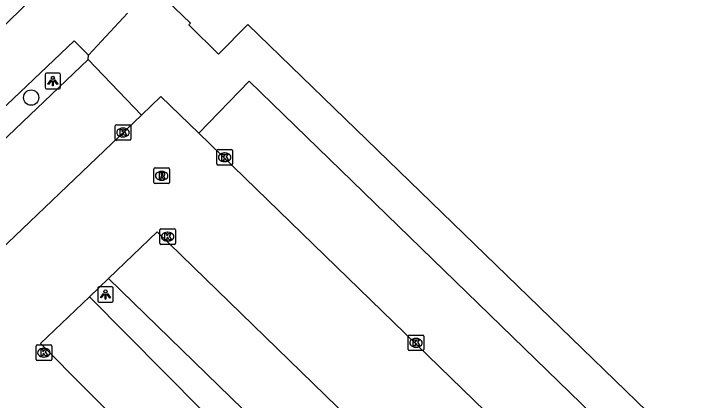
# Model space of a CAD drawing. Extents: x 162347 to 162868, y 381221 to 381813.
# Drawn here: x 162687 to 162731.29, y 381552.81 to 381577.53 of the extents above; entities that cross this region are included whole.
import ezdxf

# ---------------------------------------------------------------- set-up
doc = ezdxf.new("R2010")
doc.units = 0
for name, color, linetype in [('IMGEO_Boom', 7, 'Continuous'), ('IMGEO_Haag', 7, 'Continuous'), ('IMGEO_Kolk', 7, 'Continuous'), ('IMGEO_Lichtpunt', 7, 'Continuous'), ('IMGEO_Pand', 7, 'Continuous'), ('IMGEO_Parkeervlak_open', 7, 'Continuous'), ('IMGEO_Rijbaan_lokaal_open', 7, 'Continuous'), ('IMGEO_Rioolput', 7, 'Continuous'), ('IMGEO_Voetpad_open', 7, 'Continuous')]:
    doc.layers.add(name, color=color, linetype=linetype)

msp = doc.modelspace()

# ---------------------------------------------------------------- linework, layer by layer
at = {"layer": 'IMGEO_Boom'}
msp.add_circle((162688.108, 381572.172), 0.489, dxfattribs=at)
at = {"layer": 'IMGEO_Haag'}
msp.add_lwpolyline([(162691.764, 381574.604), (162691.765, 381574.889)], dxfattribs=at)
at = {"layer": 'IMGEO_Kolk'}
for p, q in [((162693.483, 381569.514), (162693.483, 381570.366)), ((162693.558, 381570.44), (162694.41, 381570.44)), ((162694.484, 381570.366), (162694.484, 381569.514)), ((162693.971, 381570.22), (162693.996, 381570.22)), ((162694.41, 381569.44), (162693.558, 381569.44)), ((162693.994, 381569.66), (162693.969, 381569.66)), ((162699.986, 381567.929), (162699.986, 381568.781)), ((162700.061, 381568.855), (162700.913, 381568.855)), ((162700.474, 381568.635), (162700.499, 381568.635)), ((162700.987, 381568.781), (162700.987, 381567.929)), ((162700.497, 381568.075), (162700.472, 381568.075)), ((162700.913, 381567.855), (162700.061, 381567.855)), ((162696.336, 381562.854), (162696.336, 381563.706)), ((162696.411, 381563.78), (162697.263, 381563.78)), ((162697.337, 381563.706), (162697.337, 381562.854)), ((162696.824, 381563.56), (162696.849, 381563.56)), ((162697.263, 381562.78), (162696.411, 381562.78)), ((162696.847, 381563), (162696.822, 381563)), ((162712.228, 381556.056), (162712.228, 381556.908)), ((162712.303, 381556.982), (162713.155, 381556.982)), ((162712.716, 381556.762), (162712.741, 381556.762)), ((162713.229, 381556.908), (162713.229, 381556.056)), ((162688.42, 381555.423), (162688.42, 381556.275)), ((162688.495, 381556.349), (162689.347, 381556.349)), ((162688.908, 381556.129), (162688.933, 381556.129)), ((162689.421, 381556.275), (162689.421, 381555.423)), ((162712.739, 381556.202), (162712.714, 381556.202)), ((162713.155, 381555.982), (162712.303, 381555.982)), ((162689.347, 381555.349), (162688.495, 381555.349)), ((162688.931, 381555.569), (162688.906, 381555.569))]:
    msp.add_line(p, q, dxfattribs=at)
for points in [[(162693.483, 381569.514), (162693.483, 381570.366)], [(162693.558, 381570.44), (162694.41, 381570.44)], [(162694.484, 381570.366), (162694.484, 381569.514)], [(162693.804, 381570.14), (162693.927, 381570.14), (162693.927, 381569.989), (162694.057, 381570.14), (162694.221, 381570.14), (162694.075, 381569.989), (162694.228, 381569.74), (162694.076, 381569.74), (162693.991, 381569.904), (162693.927, 381569.837), (162693.927, 381569.74), (162693.804, 381569.74), (162693.804, 381570.14)], [(162694.41, 381569.44), (162693.558, 381569.44)], [(162699.986, 381567.929), (162699.986, 381568.781)], [(162700.061, 381568.855), (162700.913, 381568.855)], [(162700.307, 381568.555), (162700.43, 381568.555), (162700.43, 381568.404), (162700.56, 381568.555), (162700.724, 381568.555), (162700.578, 381568.404), (162700.731, 381568.155), (162700.579, 381568.155), (162700.494, 381568.319), (162700.43, 381568.252), (162700.43, 381568.155), (162700.307, 381568.155), (162700.307, 381568.555)], [(162700.987, 381568.781), (162700.987, 381567.929)], [(162700.913, 381567.855), (162700.061, 381567.855)], [(162696.336, 381562.854), (162696.336, 381563.706)], [(162696.411, 381563.78), (162697.263, 381563.78)], [(162697.337, 381563.706), (162697.337, 381562.854)], [(162696.657, 381563.48), (162696.78, 381563.48), (162696.78, 381563.329), (162696.91, 381563.48), (162697.074, 381563.48), (162696.928, 381563.329), (162697.081, 381563.08), (162696.929, 381563.08), (162696.844, 381563.244), (162696.78, 381563.177), (162696.78, 381563.08), (162696.657, 381563.08), (162696.657, 381563.48)], [(162697.263, 381562.78), (162696.411, 381562.78)], [(162712.228, 381556.056), (162712.228, 381556.908)], [(162712.303, 381556.982), (162713.155, 381556.982)], [(162712.549, 381556.682), (162712.672, 381556.682), (162712.672, 381556.531), (162712.802, 381556.682), (162712.966, 381556.682), (162712.82, 381556.531), (162712.973, 381556.282), (162712.821, 381556.282), (162712.736, 381556.446), (162712.672, 381556.379), (162712.672, 381556.282), (162712.549, 381556.282), (162712.549, 381556.682)], [(162713.229, 381556.908), (162713.229, 381556.056)], [(162688.42, 381555.423), (162688.42, 381556.275)], [(162688.495, 381556.349), (162689.347, 381556.349)], [(162689.421, 381556.275), (162689.421, 381555.423)], [(162688.741, 381556.049), (162688.864, 381556.049), (162688.864, 381555.898), (162688.994, 381556.049), (162689.158, 381556.049), (162689.012, 381555.898), (162689.165, 381555.649), (162689.013, 381555.649), (162688.928, 381555.813), (162688.864, 381555.746), (162688.864, 381555.649), (162688.741, 381555.649), (162688.741, 381556.049)], [(162713.155, 381555.982), (162712.303, 381555.982)], [(162689.347, 381555.349), (162688.495, 381555.349)]]:
    msp.add_lwpolyline(points, dxfattribs=at)
for centre, start, end in [((162693.56, 381570.364), 91.552, 178.448), ((162693.56, 381570.364), 91.552, 178.448), ((162694.408, 381570.364), 1.552, 88.448), ((162694.408, 381570.364), 1.552, 88.448), ((162693.56, 381569.516), 181.552, 268.448), ((162693.56, 381569.516), 181.552, 268.448), ((162694.408, 381569.516), 271.552, 358.448), ((162694.408, 381569.516), 271.552, 358.448), ((162700.063, 381568.779), 91.552, 178.448), ((162700.063, 381568.779), 91.552, 178.448), ((162700.911, 381568.779), 1.552, 88.448), ((162700.911, 381568.779), 1.552, 88.448), ((162700.063, 381567.931), 181.552, 268.448), ((162700.063, 381567.931), 181.552, 268.448), ((162700.911, 381567.931), 271.552, 358.448), ((162700.911, 381567.931), 271.552, 358.448), ((162696.413, 381563.704), 91.552, 178.448), ((162696.413, 381563.704), 91.552, 178.448), ((162697.261, 381563.704), 1.552, 88.448), ((162697.261, 381563.704), 1.552, 88.448), ((162696.413, 381562.856), 181.552, 268.448), ((162696.413, 381562.856), 181.552, 268.448), ((162697.261, 381562.856), 271.552, 358.448), ((162697.261, 381562.856), 271.552, 358.448), ((162712.305, 381556.906), 91.552, 178.448), ((162712.305, 381556.906), 91.552, 178.448), ((162713.153, 381556.906), 1.552, 88.448), ((162713.153, 381556.906), 1.552, 88.448), ((162688.497, 381556.273), 91.552, 178.448), ((162688.497, 381556.273), 91.552, 178.448), ((162689.345, 381556.273), 1.552, 88.448), ((162689.345, 381556.273), 1.552, 88.448), ((162712.305, 381556.058), 181.552, 268.448), ((162712.305, 381556.058), 181.552, 268.448), ((162713.153, 381556.058), 271.552, 358.448), ((162713.153, 381556.058), 271.552, 358.448), ((162688.497, 381555.425), 181.552, 268.448), ((162688.497, 381555.425), 181.552, 268.448), ((162689.345, 381555.425), 271.552, 358.448), ((162689.345, 381555.425), 271.552, 358.448)]:
    msp.add_arc(centre, 0.0765, start, end, dxfattribs=at)
for centre, major_axis, ratio, start_param, end_param in [((162693.97, 381569.94), (-0.387, 0.002), 0.722429, 4.712389, 7.853982), ((162693.995, 381569.94), (-0.39, 0.002), 0.717154, 1.570796, 4.712389), ((162700.473, 381568.355), (-0.387, 0.002), 0.722429, 4.712389, 7.853982), ((162700.498, 381568.355), (-0.39, 0.002), 0.717154, 1.570796, 4.712389), ((162696.823, 381563.28), (-0.387, 0.002), 0.722429, 4.712389, 7.853982), ((162696.848, 381563.28), (-0.39, 0.002), 0.717154, 1.570796, 4.712389), ((162712.715, 381556.482), (-0.387, 0.002), 0.722429, 4.712389, 7.853982), ((162712.74, 381556.482), (-0.39, 0.002), 0.717154, 1.570796, 4.712389), ((162688.907, 381555.849), (-0.387, 0.002), 0.722429, 4.712389, 7.853982), ((162688.932, 381555.849), (-0.39, 0.002), 0.717154, 1.570796, 4.712389)]:
    msp.add_ellipse(centre, major_axis=major_axis, ratio=ratio, start_param=start_param, end_param=end_param, dxfattribs=at)
at = {"layer": 'IMGEO_Lichtpunt'}
for p, q in [((162688.993, 381573.64), (162688.993, 381572.833)), ((162688.993, 381573.64), (162688.993, 381572.833)), ((162689.895, 381573.735), (162689.087, 381573.735)), ((162689.895, 381573.735), (162689.087, 381573.735)), ((162689.989, 381572.833), (162689.989, 381573.64)), ((162689.989, 381572.833), (162689.989, 381573.64)), ((162689.087, 381572.739), (162689.895, 381572.739)), ((162689.087, 381572.739), (162689.895, 381572.739)), ((162692.364, 381559.977), (162692.364, 381559.17)), ((162692.364, 381559.977), (162692.364, 381559.17)), ((162693.266, 381560.072), (162692.458, 381560.072)), ((162693.266, 381560.072), (162692.458, 381560.072)), ((162693.36, 381559.17), (162693.36, 381559.977)), ((162693.36, 381559.17), (162693.36, 381559.977)), ((162692.458, 381559.076), (162693.266, 381559.076)), ((162692.458, 381559.076), (162693.266, 381559.076))]:
    msp.add_line(p, q, dxfattribs=at)
for points in [[(162689.367, 381573.304), (162689.406, 381573.276), (162689.218, 381573.014), (162689.18, 381573.041), (162689.367, 381573.304)], [(162689.469, 381573.256), (162689.516, 381573.256), (162689.516, 381572.934), (162689.469, 381572.934), (162689.469, 381573.256)], [(162689.579, 381573.276), (162689.617, 381573.303), (162689.804, 381573.041), (162689.765, 381573.013), (162689.579, 381573.276)], [(162692.738, 381559.641), (162692.777, 381559.613), (162692.589, 381559.351), (162692.551, 381559.378), (162692.738, 381559.641)], [(162692.84, 381559.593), (162692.887, 381559.593), (162692.887, 381559.271), (162692.84, 381559.271), (162692.84, 381559.593)], [(162692.95, 381559.613), (162692.988, 381559.64), (162693.175, 381559.378), (162693.136, 381559.35), (162692.95, 381559.613)]]:
    msp.add_lwpolyline(points, dxfattribs=at)
for centre in [(162689.492, 381573.438), (162692.863, 381559.775)]:
    msp.add_circle(centre, 0.0994, dxfattribs=at)
for centre, start, end in [((162689.087, 381573.64), 90, 180), ((162689.087, 381573.64), 90, 180), ((162689.895, 381573.64), 0, 90), ((162689.895, 381573.64), 0, 90), ((162689.087, 381572.833), 180, 270), ((162689.087, 381572.833), 180, 270), ((162689.895, 381572.833), 270, 0), ((162689.895, 381572.833), 270, 360), ((162692.458, 381559.977), 90, 180), ((162692.458, 381559.977), 90, 180), ((162693.266, 381559.977), 0, 90), ((162693.266, 381559.977), 0, 90), ((162692.458, 381559.17), 180, 270), ((162692.458, 381559.17), 180, 270), ((162693.266, 381559.17), 270, 0), ((162693.266, 381559.17), 270, 360)]:
    msp.add_arc(centre, 0.0946, start, end, dxfattribs=at)
at = {"layer": 'IMGEO_Pand'}
msp.add_lwpolyline([(162731.819, 381548.213), (162729.043, 381550.887), (162728.906, 381550.749), (162701.975, 381576.843), (162700.092, 381574.95), (162698.199, 381576.833), (162698.296, 381576.933), (162696.8, 381578.375), (162698.869, 381580.518), (162699.221, 381580.178), (162699.971, 381580.954), (162703.019, 381584.107), (162701.127, 381585.931), (162705.36, 381590.307), (162703.503, 381592.104), (162703.602, 381592.22)], dxfattribs=at)
at = {"layer": 'IMGEO_Parkeervlak_open'}
for points in [[(162691.764, 381574.604), (162664.148, 381548.264)], [(162695.157, 381571.045), (162691.764, 381574.604)], [(162723.009, 381546.422), (162726.23, 381549.751), (162702.056, 381573.223), (162698.843, 381569.907)], [(162721.991, 381532.446), (162693.056, 381560.603)], [(162691.831, 381559.425), (162720.561, 381530.446)]]:
    msp.add_lwpolyline(points, dxfattribs=at)
at = {"layer": 'IMGEO_Rijbaan_lokaal_open'}
for points in [[(162698.843, 381569.907), (162696.402, 381572.245), (162695.157, 381571.045)], [(162667.559, 381544.683), (162695.157, 381571.045)], [(162698.843, 381569.907), (162723.009, 381546.422)], [(162724.543, 381535.989), (162696.161, 381563.585), (162693.056, 381560.603)], [(162693.056, 381560.603), (162691.831, 381559.425)], [(162691.831, 381559.425), (162688.713, 381556.43), (162717.998, 381526.926)]]:
    msp.add_lwpolyline(points, dxfattribs=at)
at = {"layer": 'IMGEO_Rioolput'}
for p, q in [((162696.033, 381567.67), (162696.885, 381567.67)), ((162695.958, 381566.744), (162695.958, 381567.596)), ((162696.446, 381567.45), (162696.471, 381567.45)), ((162696.959, 381567.596), (162696.959, 381566.744)), ((162696.469, 381566.89), (162696.444, 381566.89)), ((162696.885, 381566.67), (162696.033, 381566.67))]:
    msp.add_line(p, q, dxfattribs=at)
for points in [[(162696.033, 381567.67), (162696.885, 381567.67)], [(162695.958, 381566.744), (162695.958, 381567.596)], [(162696.547, 381567.368), (162696.295, 381567.37), (162696.295, 381566.97)], [(162696.473, 381567.289), (162696.419, 381567.289), (162696.419, 381567.208)], [(162696.419, 381567.208), (162696.471, 381567.208)], [(162696.959, 381567.596), (162696.959, 381566.744)], [(162696.295, 381566.97), (162696.419, 381566.97), (162696.419, 381567.132), (162696.43, 381567.132)], [(162696.477, 381567.103), (162696.548, 381566.97), (162696.688, 381566.97), (162696.623, 381567.096)], [(162696.885, 381566.67), (162696.033, 381566.67)]]:
    msp.add_lwpolyline(points, dxfattribs=at)
for centre, radius, start, end in [((162696.035, 381567.594), 0.0765, 91.552, 178.448), ((162696.035, 381567.594), 0.0765, 91.552, 178.448), ((162696.883, 381567.594), 0.0765, 1.552, 88.448), ((162696.883, 381567.594), 0.0765, 1.552, 88.448), ((162696.455, 381567.397), 0.19, 274.7715, 282.9687), ((162696.479, 381567.193), 0.0964, 77.0061, 93.1865), ((162696.493, 381567.25), 0.0378, 276.6634, 79.6772), ((162696.546, 381567.258), 0.109, 350.3612, 89.416), ((162696.544, 381567.258), 0.112, 277.5842, 350.9817), ((162696.429, 381567.079), 0.0533, 26.0293, 88.6989), ((162696.528, 381567.043), 0.108, 29.5134, 73.7905), ((162696.035, 381566.746), 0.0765, 181.552, 268.448), ((162696.035, 381566.746), 0.0765, 181.552, 268.448), ((162696.883, 381566.746), 0.0765, 271.552, 358.448), ((162696.883, 381566.746), 0.0765, 271.552, 358.448)]:
    msp.add_arc(centre, radius, start, end, dxfattribs=at)
for centre, major_axis, ratio, start_param, end_param in [((162696.445, 381567.17), (-0.387, 0.002), 0.722429, 4.712389, 7.853982), ((162696.47, 381567.17), (-0.39, 0.002), 0.717154, 1.570796, 4.712389)]:
    msp.add_ellipse(centre, major_axis=major_axis, ratio=ratio, start_param=start_param, end_param=end_param, dxfattribs=at)
at = {"layer": 'IMGEO_Voetpad_open'}
for points in [[(162684.949, 381575.398), (162689.987, 381580.301)], [(162691.765, 381574.889), (162694.262, 381577.583)], [(162661.644, 381548.08), (162663.871, 381550.035), (162680.903, 381566.354), (162690.864, 381575.813), (162691.765, 381574.889)]]:
    msp.add_lwpolyline(points, dxfattribs=at)

doc.saveas('drawing.dxf')
